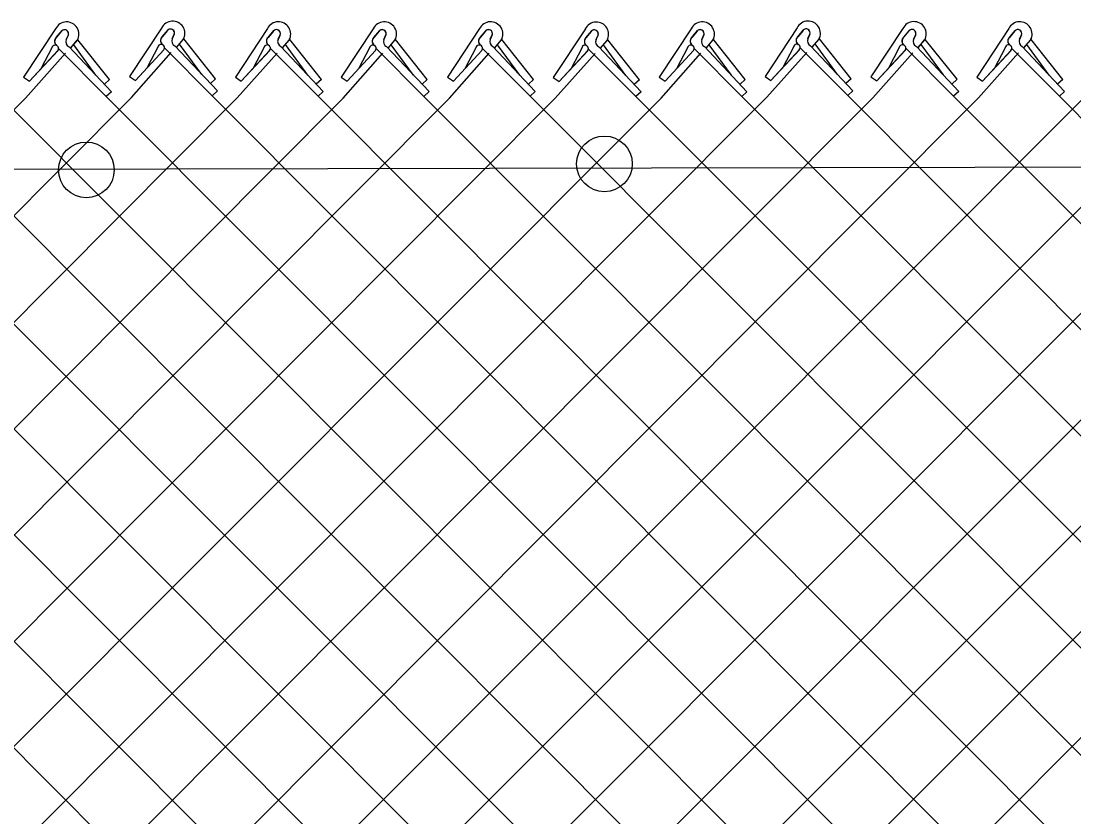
# Model space of a CAD drawing. Extents: x 0 to 1270, y 0 to 830.
# Drawn here: x 268.54 to 308.61, y 629.82 to 660.09 of the extents above; entities that cross this region are included whole.
import ezdxf

# ---------------------------------------------------------------- set-up
doc = ezdxf.new("R2010")
doc.units = 0
doc.layers.add('sb_Chainlink Fence', color=7, linetype='Continuous')
doc.layers.add('sb_Existing Structural Steel', color=7, linetype='Continuous')

msp = doc.modelspace()

# ---------------------------------------------------------------- linework, layer by layer
at = {"layer": 'sb_Chainlink Fence'}
for p, q in [((269.857, 659.798), (268.639, 657.953)), ((269.881, 659.463), (270.104, 659.727)), ((270.083, 659.705), (269.881, 659.463)), ((270.344, 659.562), (270.262, 659.385)), ((270.263, 659.391), (270.344, 659.558)), ((273.888, 659.827), (272.67, 657.983)), ((273.912, 659.493), (274.135, 659.756)), ((274.114, 659.735), (273.912, 659.493)), ((274.375, 659.592), (274.293, 659.415)), ((274.294, 659.421), (274.375, 659.588)), ((277.917, 659.805), (276.699, 657.96)), ((277.941, 659.471), (278.163, 659.734)), ((278.143, 659.712), (277.941, 659.471)), ((278.404, 659.57), (278.322, 659.393)), ((278.322, 659.399), (278.403, 659.566)), ((281.943, 659.802), (280.725, 657.958)), ((281.967, 659.468), (282.19, 659.731)), ((282.169, 659.71), (281.967, 659.468)), ((282.43, 659.567), (282.348, 659.39)), ((282.349, 659.396), (282.43, 659.563)), ((285.99, 659.804), (284.771, 657.959)), ((286.013, 659.469), (286.236, 659.733)), ((286.215, 659.711), (286.013, 659.469)), ((286.476, 659.568), (286.395, 659.391)), ((286.395, 659.397), (286.476, 659.564)), ((290.016, 659.793), (288.798, 657.949)), ((290.04, 659.459), (290.263, 659.722)), ((290.242, 659.701), (290.04, 659.459)), ((290.503, 659.558), (290.421, 659.381)), ((290.422, 659.387), (290.503, 659.554)), ((294.043, 659.802), (292.825, 657.957)), ((294.067, 659.467), (294.29, 659.731)), ((294.269, 659.709), (294.067, 659.467)), ((294.53, 659.566), (294.448, 659.389)), ((294.449, 659.395), (294.53, 659.562)), ((298.075, 659.831), (296.856, 657.987)), ((298.098, 659.497), (298.321, 659.761)), ((298.3, 659.739), (298.098, 659.497)), ((298.561, 659.596), (298.48, 659.419)), ((298.48, 659.425), (298.561, 659.592)), ((302.103, 659.809), (300.885, 657.965)), ((302.127, 659.475), (302.349, 659.738)), ((302.329, 659.717), (302.127, 659.475)), ((302.59, 659.574), (302.508, 659.397)), ((302.508, 659.403), (302.59, 659.57)), ((306.129, 659.806), (304.911, 657.962)), ((306.153, 659.472), (306.376, 659.735)), ((306.355, 659.714), (306.153, 659.472)), ((306.616, 659.571), (306.535, 659.394)), ((306.535, 659.4), (306.616, 659.567)), ((270.368, 659.115), (271.981, 657.402)), ((270.436, 659.068), (270.683, 659.361)), ((270.439, 659.072), (270.685, 659.362)), ((271.394, 658.031), (270.546, 659.186)), ((270.683, 659.361), (270.702, 659.395)), ((270.702, 659.395), (270.717, 659.431)), ((271.914, 657.865), (270.707, 659.382)), ((273.75, 659.1), (273.344, 658.324)), ((274.399, 659.145), (276.012, 657.432)), ((274.467, 659.097), (274.715, 659.391)), ((274.47, 659.102), (274.716, 659.392)), ((275.425, 658.061), (274.577, 659.216)), ((274.715, 659.391), (274.733, 659.425)), ((274.733, 659.425), (274.748, 659.461)), ((275.945, 657.895), (274.738, 659.412)), ((278.428, 659.123), (280.04, 657.41)), ((278.495, 659.075), (278.743, 659.368)), ((278.499, 659.08), (278.744, 659.369)), ((279.454, 658.039), (278.605, 659.194)), ((278.743, 659.368), (278.761, 659.402)), ((278.761, 659.402), (278.777, 659.439)), ((279.973, 657.873), (278.767, 659.39)), ((282.454, 659.12), (284.067, 657.407)), ((282.522, 659.072), (282.769, 659.365)), ((282.525, 659.077), (282.771, 659.366)), ((283.48, 658.036), (282.632, 659.191)), ((282.769, 659.365), (282.788, 659.399)), ((282.788, 659.399), (282.803, 659.436)), ((284, 657.87), (282.793, 659.387)), ((286.501, 659.121), (288.113, 657.408)), ((286.568, 659.074), (286.816, 659.367)), ((286.571, 659.078), (286.817, 659.368)), ((287.527, 658.037), (286.678, 659.192)), ((286.816, 659.367), (286.834, 659.401)), ((286.834, 659.401), (286.849, 659.437)), ((288.046, 657.871), (286.84, 659.388)), ((290.527, 659.111), (292.14, 657.398)), ((290.595, 659.063), (290.842, 659.357)), ((290.598, 659.068), (290.844, 659.358)), ((291.553, 658.027), (290.705, 659.182)), ((290.842, 659.357), (290.861, 659.391)), ((290.861, 659.391), (290.876, 659.427)), ((292.073, 657.861), (290.866, 659.378)), ((294.554, 659.12), (296.167, 657.406)), ((294.622, 659.072), (294.87, 659.365)), ((294.625, 659.076), (294.871, 659.366)), ((295.58, 658.035), (294.732, 659.19)), ((294.87, 659.365), (294.888, 659.399)), ((294.888, 659.399), (294.903, 659.435)), ((296.1, 657.869), (294.894, 659.387)), ((297.936, 659.104), (297.53, 658.328)), ((298.586, 659.149), (300.198, 657.436)), ((298.653, 659.102), (298.901, 659.395)), ((298.656, 659.106), (298.902, 659.396)), ((299.612, 658.065), (298.763, 659.22)), ((298.901, 659.395), (298.919, 659.429)), ((298.919, 659.429), (298.934, 659.465)), ((300.131, 657.899), (298.925, 659.416)), ((302.614, 659.127), (304.227, 657.414)), ((302.682, 659.079), (302.929, 659.372)), ((302.685, 659.084), (302.93, 659.373)), ((303.64, 658.043), (302.791, 659.198)), ((302.929, 659.372), (302.947, 659.406)), ((302.947, 659.406), (302.963, 659.443)), ((304.16, 657.877), (302.953, 659.394)), ((306.64, 659.124), (308.253, 657.411)), ((306.708, 659.076), (306.956, 659.369)), ((306.711, 659.081), (306.957, 659.37)), ((307.666, 658.04), (306.818, 659.195)), ((306.956, 659.369), (306.974, 659.403)), ((306.974, 659.403), (306.989, 659.44)), ((308.186, 657.874), (306.98, 659.391)), ((257.835, 658.993), (313.075, 603.71)), ((268.711, 657.159), (270.229, 658.868)), ((268.862, 657.801), (269.947, 658.969)), ((268.862, 657.801), (269.94, 658.963)), ((269.718, 659.07), (269.313, 658.294)), ((269.969, 659.044), (271.783, 657.223)), ((272.742, 657.189), (274.26, 658.898)), ((272.893, 657.831), (273.978, 658.999)), ((272.893, 657.831), (273.971, 658.992)), ((274.001, 659.074), (275.814, 657.253)), ((276.771, 657.167), (278.288, 658.876)), ((276.921, 657.808), (278.006, 658.977)), ((276.921, 657.808), (277.999, 658.97)), ((277.778, 659.077), (277.372, 658.301)), ((278.029, 659.052), (279.843, 657.23)), ((280.797, 657.164), (282.315, 658.873)), ((280.948, 657.805), (282.033, 658.974)), ((280.948, 657.805), (282.026, 658.967)), ((281.805, 659.074), (281.399, 658.299)), ((282.055, 659.049), (283.869, 657.227)), ((284.843, 657.165), (286.361, 658.874)), ((284.994, 657.807), (286.079, 658.975)), ((284.994, 657.807), (286.072, 658.969)), ((285.851, 659.076), (285.445, 658.3)), ((286.102, 659.05), (287.915, 657.229)), ((288.87, 657.155), (290.388, 658.864)), ((289.021, 657.797), (290.106, 658.965)), ((289.021, 657.797), (290.099, 658.958)), ((289.878, 659.066), (289.472, 658.29)), ((290.128, 659.04), (291.942, 657.219)), ((292.897, 657.163), (294.415, 658.872)), ((293.048, 657.805), (294.133, 658.974)), ((293.048, 657.805), (294.126, 658.967)), ((293.905, 659.074), (293.499, 658.298)), ((294.156, 659.048), (295.969, 657.227)), ((296.928, 657.193), (298.446, 658.902)), ((297.079, 657.835), (298.164, 659.003)), ((297.079, 657.835), (298.157, 658.996)), ((298.187, 659.078), (300, 657.257)), ((300.957, 657.171), (302.474, 658.88)), ((301.108, 657.812), (302.193, 658.981)), ((301.108, 657.812), (302.186, 658.974)), ((301.964, 659.081), (301.558, 658.306)), ((302.215, 659.056), (304.029, 657.234)), ((304.983, 657.168), (306.501, 658.877)), ((305.134, 657.809), (306.219, 658.978)), ((305.134, 657.809), (306.212, 658.971)), ((305.991, 659.078), (305.585, 658.303)), ((306.242, 659.053), (308.055, 657.231)), ((268.639, 657.953), (268.862, 657.801)), ((272.67, 657.983), (272.893, 657.831)), ((276.699, 657.96), (276.921, 657.808)), ((280.725, 657.958), (280.948, 657.805)), ((284.771, 657.959), (284.994, 657.807)), ((288.798, 657.949), (289.021, 657.797)), ((292.825, 657.957), (293.048, 657.805)), ((296.856, 657.987), (297.079, 657.835)), ((300.131, 657.899), (299.933, 657.72)), ((300.885, 657.965), (301.108, 657.812)), ((304.911, 657.962), (305.134, 657.809)), ((271.914, 657.865), (271.716, 657.686)), ((275.945, 657.895), (275.747, 657.716)), ((279.973, 657.873), (279.775, 657.693)), ((284, 657.87), (283.802, 657.69)), ((288.046, 657.871), (287.848, 657.692)), ((292.073, 657.861), (291.875, 657.682)), ((296.1, 657.869), (295.902, 657.69)), ((304.16, 657.877), (303.962, 657.697)), ((308.186, 657.874), (307.988, 657.694)), ((215.262, 603.537), (268.711, 657.159)), ((219.388, 603.619), (272.742, 657.189)), ((223.326, 603.542), (276.771, 657.167)), ((227.477, 603.62), (280.797, 657.164)), ((231.444, 603.59), (284.843, 657.165)), ((235.271, 603.397), (288.87, 657.155)), ((239.296, 603.486), (292.897, 657.163)), ((243.527, 603.696), (296.928, 657.193)), ((243.563, 657.188), (296.987, 603.663)), ((247.459, 603.563), (300.957, 657.171)), ((247.59, 657.196), (300.99, 603.738)), ((251.553, 603.617), (304.983, 657.168)), ((251.622, 657.226), (305.017, 603.748)), ((255.64, 603.753), (309.005, 657.186)), ((255.65, 657.204), (309.044, 603.739)), ((259.677, 603.784), (313.033, 657.163)), ((263.704, 603.776), (317.06, 657.161)), ((263.729, 657.225), (317.103, 603.732)), ((267.735, 603.746), (321.106, 657.162)), ((267.756, 657.214), (321.13, 603.735)), ((271.763, 603.768), (325.133, 657.152)), ((271.981, 657.402), (271.783, 657.223)), ((271.783, 657.223), (325.119, 603.783)), ((275.79, 603.771), (329.16, 657.16)), ((276.012, 657.432), (275.814, 657.253)), ((275.814, 657.253), (329.146, 603.793)), ((279.809, 603.713), (333.191, 657.19)), ((280.04, 657.41), (279.843, 657.23)), ((279.843, 657.23), (333.173, 603.785)), ((284.067, 657.407), (283.869, 657.227)), ((283.869, 657.227), (337.205, 603.755)), ((288.113, 657.408), (287.915, 657.229)), ((287.915, 657.229), (341.256, 603.809)), ((292.14, 657.398), (291.942, 657.219)), ((291.942, 657.219), (345.285, 603.832)), ((296.167, 657.406), (295.969, 657.227)), ((295.969, 657.227), (349.311, 603.835)), ((300.198, 657.436), (300, 657.257)), ((300, 657.257), (353.33, 603.776)), ((304.227, 657.414), (304.029, 657.234)), ((304.029, 657.234), (357.357, 603.786)), ((308.253, 657.411), (308.055, 657.231)), ((308.055, 657.231), (361.384, 603.778))]:
    msp.add_line(p, q, dxfattribs=at)
for centre, radius, start, end in [((270.276, 659.59), 0.468, 330.7731, 153.6798), ((274.308, 659.62), 0.468, 330.7731, 153.6798), ((278.336, 659.598), 0.468, 330.7731, 153.6798), ((282.362, 659.595), 0.468, 330.7731, 153.6798), ((286.409, 659.596), 0.468, 330.7731, 153.6798), ((290.435, 659.586), 0.468, 330.7731, 153.6798), ((294.463, 659.594), 0.468, 330.7731, 153.6798), ((298.494, 659.624), 0.468, 330.7731, 153.6798), ((302.522, 659.602), 0.468, 330.7731, 153.6798), ((306.549, 659.599), 0.468, 330.7731, 153.6798), ((270.199, 659.608), 0.152, 342.5148, 140.1368), ((270.2, 659.609), 0.152, 340.7344, 129.2174), ((274.231, 659.638), 0.152, 342.5148, 140.1368), ((274.231, 659.638), 0.152, 340.7344, 129.2174), ((278.259, 659.615), 0.152, 342.5148, 140.1368), ((278.26, 659.616), 0.152, 340.7344, 129.2174), ((282.285, 659.612), 0.152, 342.5148, 140.1368), ((282.286, 659.613), 0.152, 340.7344, 129.2174), ((286.332, 659.614), 0.152, 342.5148, 140.1368), ((286.332, 659.615), 0.152, 340.7344, 129.2174), ((290.358, 659.604), 0.152, 342.5148, 140.1368), ((290.359, 659.604), 0.152, 340.7344, 129.2174), ((294.386, 659.612), 0.152, 342.5148, 140.1368), ((294.386, 659.613), 0.152, 340.7344, 129.2174), ((298.417, 659.642), 0.152, 342.5148, 140.1368), ((298.417, 659.642), 0.152, 340.7344, 129.2174), ((302.445, 659.619), 0.152, 342.5148, 140.1368), ((302.446, 659.62), 0.152, 340.7344, 129.2174), ((306.472, 659.616), 0.152, 342.5148, 140.1368), ((306.472, 659.617), 0.152, 340.7344, 129.2174), ((269.844, 659.048), 0.128, 319.0215, 170.0696), ((270.011, 659.322), 0.192, 140.2017, 233.0053), ((270.016, 659.322), 0.195, 133.6672, 232.2344), ((270.456, 659.305), 0.209, 156.4833, 245.1578), ((273.876, 659.078), 0.128, 319.0215, 170.0696), ((274.042, 659.351), 0.192, 140.2017, 233.0053), ((274.047, 659.352), 0.195, 133.6672, 232.2344), ((274.487, 659.335), 0.209, 156.4833, 245.1578), ((277.904, 659.055), 0.128, 319.0215, 170.0696), ((278.07, 659.329), 0.192, 140.2017, 233.0053), ((278.076, 659.329), 0.195, 133.6672, 232.2344), ((278.516, 659.313), 0.209, 156.4833, 245.1578), ((281.93, 659.052), 0.128, 319.0215, 170.0696), ((282.097, 659.326), 0.192, 140.2017, 233.0053), ((282.102, 659.326), 0.195, 133.6672, 232.2344), ((282.542, 659.31), 0.209, 156.4833, 245.1578), ((285.977, 659.054), 0.128, 319.0215, 170.0696), ((286.143, 659.327), 0.192, 140.2017, 233.0053), ((286.148, 659.328), 0.195, 133.6672, 232.2344), ((286.588, 659.311), 0.209, 156.4833, 245.1578), ((290.004, 659.044), 0.128, 319.0215, 170.0696), ((290.17, 659.317), 0.192, 140.2017, 233.0053), ((290.175, 659.318), 0.195, 133.6672, 232.2344), ((290.615, 659.301), 0.209, 156.4833, 245.1578), ((294.031, 659.052), 0.128, 319.0215, 170.0696), ((294.197, 659.326), 0.192, 140.2017, 233.0053), ((294.202, 659.326), 0.195, 133.6672, 232.2344), ((294.642, 659.31), 0.209, 156.4833, 245.1578), ((298.062, 659.082), 0.128, 319.0215, 170.0696), ((298.228, 659.355), 0.192, 140.2017, 233.0053), ((298.233, 659.356), 0.195, 133.6672, 232.2344), ((298.674, 659.339), 0.209, 156.4833, 245.1578), ((302.09, 659.059), 0.128, 319.0215, 170.0696), ((302.257, 659.333), 0.192, 140.2017, 233.0053), ((302.262, 659.333), 0.195, 133.6672, 232.2344), ((302.702, 659.317), 0.209, 156.4833, 245.1578), ((306.117, 659.056), 0.128, 319.0215, 170.0696), ((306.283, 659.33), 0.192, 140.2017, 233.0053), ((306.288, 659.33), 0.195, 133.6672, 232.2344), ((306.728, 659.314), 0.209, 156.4833, 245.1578)]:
    msp.add_arc(centre, radius, start, end, dxfattribs=at)
at = {"layer": 'sb_Existing Structural Steel'}
msp.add_lwpolyline([(409.513, 654.731), (157.061, 654.221)], dxfattribs=at)
for centre in [(290.741, 654.659), (271.027, 654.431)]:
    msp.add_circle(centre, 1.06, dxfattribs=at)

doc.saveas('drawing.dxf')
